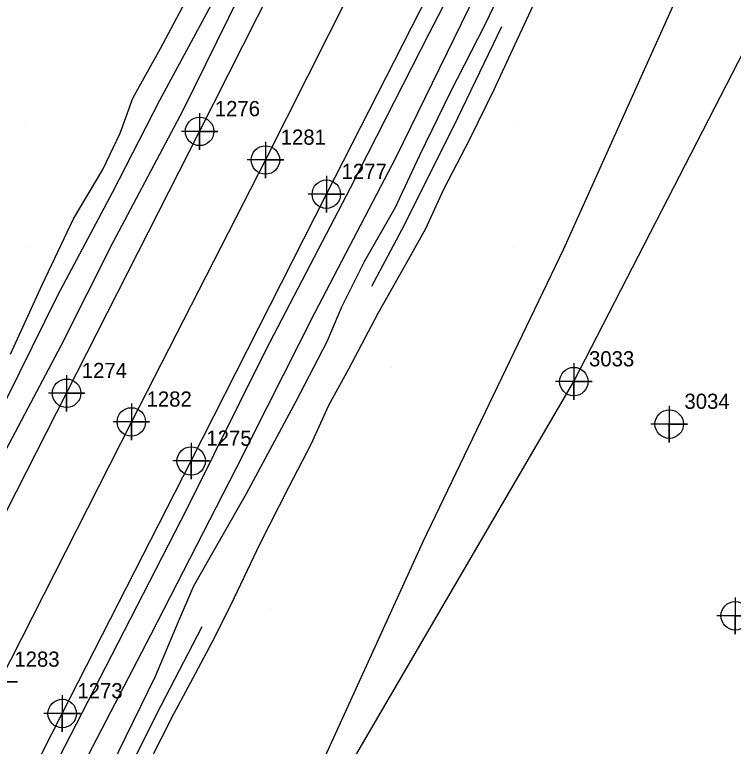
# Model space of a CAD drawing. Extents: x 2062781 to 2066835, y 358981 to 366501.
# Drawn here: x 2065155.1 to 2065273.3, y 363577.2 to 363697.5 of the extents above; entities that cross this region are included whole.
import ezdxf

# ---------------------------------------------------------------- set-up
doc = ezdxf.new("R2010")
doc.units = 0
for name, color, linetype in [('Exist DTM Breakline', 7, 'Continuous'), ('Exist DTM Breakline Cogo Number', 7, 'Continuous'), ('Exist DTM Breakline Cogo Point CELL', 7, 'Continuous'), ('Exist DTM Crownline', 7, 'Continuous'), ('Exist DTM Crownline Cogo Number', 7, 'Continuous'), ('Exist DTM Crownline Cogo Point CELL', 7, 'Continuous'), ('Exist DTM Regular Point CELL', 7, 'Continuous'), ('Exist DTM Regular Point Cogo Number', 7, 'Continuous'), ('Exist Roads EOP', 7, 'Continuous'), ('Exist Roads EOP Cogo Number', 7, 'Continuous'), ('Exist Roads EOP Cogo Point CELL', 7, 'Continuous'), ('PH Exist DTM Breakline', 7, 'Continuous'), ('PH Exist DTM Point', 7, 'Continuous')]:
    doc.layers.add(name, color=color, linetype=linetype)

msp = doc.modelspace()

# ---------------------------------------------------------------- linework, layer by layer
at = {"layer": 'Exist DTM Breakline'}
msp.add_lwpolyline([(2065004.64, 363156.66), (2065058.94, 363234.87), (2065104, 363334.19), (2065139.98, 363391.31), (2065168.9, 363454), (2065179.84, 363512.81), (2065195.44, 363548.73), (2065247.05, 363637.21), (2065277, 363695.34)], dxfattribs=at)
at = {"layer": 'Exist DTM Breakline Cogo Point CELL'}
msp.add_lwpolyline([(2065247.05, 363640.21), (2065247.05, 363634.21), (2065247.05, 363637.21), (2065250.05, 363637.21), (2065244.05, 363637.21)], dxfattribs=at)
msp.add_lwpolyline([(2065247.05, 363640.21), (2065247.05, 363634.21), (2065247.05, 363637.21), (2065250.05, 363637.21), (2065244.05, 363637.21)], dxfattribs=at)
msp.add_lwpolyline([(2065247.05, 363640.21), (2065247.05, 363634.21), (2065247.05, 363637.21), (2065250.05, 363637.21), (2065244.05, 363637.21)], dxfattribs=at)
msp.add_circle((2065247.05, 363637.21), 2.34, dxfattribs=at)
msp.add_circle((2065247.05, 363637.21), 2.34, dxfattribs=at)
msp.add_circle((2065247.05, 363637.21), 2.34, dxfattribs=at)
at = {"layer": 'Exist DTM Crownline'}
msp.add_lwpolyline([(2065217.01, 363714.68), (2065196.35, 363673.64), (2065174.3, 363630.58), (2065152.56, 363587.83), (2065130.72, 363544.64), (2065108.77, 363501.62), (2065086.81, 363458.41), (2065065.54, 363417.19), (2065043.91, 363374.76), (2065021.64, 363330.63), (2064998.89, 363286.49), (2064977.54, 363245.06), (2064956.39, 363203.13), (2064934.95, 363161.47)], dxfattribs=at)
at = {"layer": 'Exist DTM Crownline Cogo Point CELL'}
for points in [[(2065196.35, 363676.64), (2065196.35, 363670.64), (2065196.35, 363673.64), (2065199.35, 363673.64), (2065193.35, 363673.64)], [(2065196.35, 363676.64), (2065196.35, 363670.64), (2065196.35, 363673.64), (2065199.35, 363673.64), (2065193.35, 363673.64)], [(2065196.35, 363676.64), (2065196.35, 363670.64), (2065196.35, 363673.64), (2065199.35, 363673.64), (2065193.35, 363673.64)], [(2065174.3, 363633.58), (2065174.3, 363627.58), (2065174.3, 363630.58), (2065177.3, 363630.58), (2065171.3, 363630.58)], [(2065174.3, 363633.58), (2065174.3, 363627.58), (2065174.3, 363630.58), (2065177.3, 363630.58), (2065171.3, 363630.58)], [(2065174.3, 363633.58), (2065174.3, 363627.58), (2065174.3, 363630.58), (2065177.3, 363630.58), (2065171.3, 363630.58)], [(2065152.56, 363590.83), (2065152.56, 363584.83), (2065152.56, 363587.83), (2065155.56, 363587.83), (2065149.56, 363587.83)], [(2065152.56, 363590.83), (2065152.56, 363584.83), (2065152.56, 363587.83), (2065155.56, 363587.83), (2065149.56, 363587.83)], [(2065152.56, 363590.83), (2065152.56, 363584.83), (2065152.56, 363587.83), (2065155.56, 363587.83), (2065149.56, 363587.83)]]:
    msp.add_lwpolyline(points, dxfattribs=at)
for centre in [(2065196.35, 363673.64), (2065196.35, 363673.64), (2065196.35, 363673.64), (2065174.3, 363630.58), (2065174.3, 363630.58), (2065174.3, 363630.58)]:
    msp.add_circle(centre, 2.34, dxfattribs=at)
at = {"layer": 'Exist DTM Regular Point CELL'}
for points in [[(2065262.74, 363633.22), (2065262.74, 363627.22), (2065262.74, 363630.22), (2065265.74, 363630.22), (2065259.74, 363630.22)], [(2065273.58, 363601.71), (2065273.58, 363595.71), (2065273.58, 363598.71), (2065276.58, 363598.71), (2065270.58, 363598.71)]]:
    msp.add_lwpolyline(points, dxfattribs=at)
for centre in [(2065262.74, 363630.22), (2065273.58, 363598.71)]:
    msp.add_circle(centre, 2.34, dxfattribs=at)
at = {"layer": 'Exist Roads EOP'}
for points in [[(2064924.53, 363165.86), (2064945.98, 363208.56), (2064967.54, 363250.49), (2064989.15, 363292.73), (2065011.25, 363336.17), (2065033.42, 363380.06), (2065054.8, 363422.19), (2065076.34, 363464.52), (2065098.23, 363506.8), (2065120.26, 363550.17), (2065142.18, 363593.29), (2065163.65, 363635.29), (2065185.52, 363678.33), (2065206.96, 363720.75)], [(2064946.32, 363155.04), (2064947.95, 363160.92), (2064966.7, 363197.66), (2064988.15, 363239.39), (2065009.96, 363282.16), (2065032.25, 363325.64), (2065054.28, 363368.85), (2065075.54, 363410.46), (2065097.13, 363452.58), (2065118.76, 363495.17), (2065140.96, 363539.53), (2065162.93, 363582.64), (2065184.13, 363624.16), (2065206.36, 363668.01), (2065227.4, 363709.23)]]:
    msp.add_lwpolyline(points, dxfattribs=at)
at = {"layer": 'Exist Roads EOP Cogo Point CELL'}
for points in [[(2065185.52, 363681.33), (2065185.52, 363675.33), (2065185.52, 363678.33), (2065188.52, 363678.33), (2065182.52, 363678.33)], [(2065185.52, 363681.33), (2065185.52, 363675.33), (2065185.52, 363678.33), (2065188.52, 363678.33), (2065182.52, 363678.33)], [(2065185.52, 363681.33), (2065185.52, 363675.33), (2065185.52, 363678.33), (2065188.52, 363678.33), (2065182.52, 363678.33)], [(2065206.36, 363671.01), (2065206.36, 363665.01), (2065206.36, 363668.01), (2065209.36, 363668.01), (2065203.36, 363668.01)], [(2065206.36, 363671.01), (2065206.36, 363665.01), (2065206.36, 363668.01), (2065209.36, 363668.01), (2065203.36, 363668.01)], [(2065206.36, 363671.01), (2065206.36, 363665.01), (2065206.36, 363668.01), (2065209.36, 363668.01), (2065203.36, 363668.01)], [(2065163.65, 363638.29), (2065163.65, 363632.29), (2065163.65, 363635.29), (2065166.65, 363635.29), (2065160.65, 363635.29)], [(2065163.65, 363638.29), (2065163.65, 363632.29), (2065163.65, 363635.29), (2065166.65, 363635.29), (2065160.65, 363635.29)], [(2065163.65, 363638.29), (2065163.65, 363632.29), (2065163.65, 363635.29), (2065166.65, 363635.29), (2065160.65, 363635.29)], [(2065184.13, 363627.16), (2065184.13, 363621.16), (2065184.13, 363624.16), (2065187.13, 363624.16), (2065181.13, 363624.16)], [(2065184.13, 363627.16), (2065184.13, 363621.16), (2065184.13, 363624.16), (2065187.13, 363624.16), (2065181.13, 363624.16)], [(2065184.13, 363627.16), (2065184.13, 363621.16), (2065184.13, 363624.16), (2065187.13, 363624.16), (2065181.13, 363624.16)], [(2065162.93, 363585.64), (2065162.93, 363579.64), (2065162.93, 363582.64), (2065165.93, 363582.64), (2065159.93, 363582.64)], [(2065162.93, 363585.64), (2065162.93, 363579.64), (2065162.93, 363582.64), (2065165.93, 363582.64), (2065159.93, 363582.64)], [(2065162.93, 363585.64), (2065162.93, 363579.64), (2065162.93, 363582.64), (2065165.93, 363582.64), (2065159.93, 363582.64)]]:
    msp.add_lwpolyline(points, dxfattribs=at)
for centre in [(2065185.52, 363678.33), (2065185.52, 363678.33), (2065185.52, 363678.33), (2065206.36, 363668.01), (2065206.36, 363668.01), (2065206.36, 363668.01), (2065163.65, 363635.29), (2065163.65, 363635.29), (2065163.65, 363635.29), (2065184.13, 363624.16), (2065184.13, 363624.16), (2065184.13, 363624.16), (2065162.93, 363582.64), (2065162.93, 363582.64), (2065162.93, 363582.64)]:
    msp.add_circle(centre, 2.34, dxfattribs=at)
at = {"layer": 'PH Exist DTM Breakline'}
for points in [[(2065342.69, 363922.24), (2065332.71, 363901.24), (2065322.12, 363880.13), (2065309.65, 363856.4), (2065295.63, 363828.65), (2065283.63, 363804.3), (2065271.32, 363779.77), (2065259.37, 363755.72), (2065252.56, 363743.01), (2065242.64, 363722.37), (2065229.76, 363698.51), (2065217.81, 363674.07), (2065204.43, 363648.43), (2065191.47, 363622.84), (2065177.42, 363595.52), (2065162.04, 363565.9)], [(2065018.95, 363181.82), (2065022.1, 363187.82), (2065046.03, 363241.26), (2065089.78, 363328.41), (2065120.97, 363386.96), (2065150.31, 363442.38), (2065162.49, 363482.96), (2065192.28, 363545.18), (2065222.26, 363610.9), (2065245.42, 363659.04), (2065275.12, 363725.13), (2065314.36, 363809.32), (2065348.05, 363874.1), (2065368.99, 363916.64)], [(2065157.54, 363565.96), (2065171.08, 363592.23), (2065183.52, 363616.43), (2065196.49, 363642.48), (2065210.31, 363669.08), (2065223.33, 363694.56), (2065237.23, 363721.39), (2065248.96, 363744.08), (2065260.44, 363766.92), (2065272.37, 363789.76), (2065277.24, 363801.28), (2065283.05, 363814.17), (2065294.31, 363836.36), (2065307.54, 363861.86), (2065320.08, 363886.37), (2065332.57, 363910.4)], [(2065154.41, 363641.73), (2065159.61, 363653.09), (2065164.78, 363663.96), (2065169.59, 363672.05), (2065172.47, 363678.02), (2065174.56, 363683.79), (2065179.08, 363691.94), (2065186.2, 363705.4), (2065191.7, 363716.93), (2065200.8, 363735.36), (2065205.09, 363743.36), (2065212.49, 363756.68), (2065220.8, 363773.91), (2065230.17, 363791.41)], [(2065123.78, 363576.48), (2065130.75, 363588.96), (2065135.56, 363598.36), (2065138.88, 363602.3), (2065141.92, 363607.03), (2065143.92, 363610.15), (2065145.29, 363613.13), (2065145.44, 363616.8), (2065146.72, 363620.94), (2065153.87, 363634.52), (2065162.21, 363651.41), (2065171.18, 363668.27), (2065178.96, 363683.47), (2065188.19, 363700.56), (2065192.27, 363710.88), (2065198.57, 363724.59), (2065205.25, 363737.47), (2065209.62, 363745.26), (2065217.83, 363760.6)], [(2065252.72, 363735.82), (2065251.42, 363733.16), (2065245.52, 363721.29), (2065237.38, 363706.17), (2065232.43, 363695.86), (2065226.73, 363684.74), (2065221.69, 363674.39), (2065217.6, 363665.69), (2065212.61, 363656.98), (2065208.85, 363649.42), (2065206.45, 363643.72), (2065201.33, 363633.96), (2065193.15, 363618.74), (2065184.51, 363603.56), (2065181.99, 363597.7), (2065178.2, 363588.74), (2065170.97, 363573.94)], [(2065031.84, 363394.67), (2065035.5, 363400.74), (2065041.49, 363410.98), (2065049.32, 363427.45), (2065058.87, 363446.96), (2065068.46, 363464.65), (2065075.84, 363479.71), (2065084.88, 363497.79), (2065094.14, 363515.13), (2065104.34, 363535.22), (2065112.89, 363550.97), (2065122.35, 363569.2), (2065130.51, 363584.66), (2065137.53, 363597.03), (2065142.4, 363604.96), (2065147.78, 363615.02), (2065154.26, 363627.11), (2065162.77, 363643.13), (2065171.3, 363660.12), (2065182.82, 363681.85), (2065192.16, 363700.76), (2065197.93, 363713.12), (2065203.76, 363725.75)], [(2065177.24, 363574.61), (2065181.26, 363582.6), (2065184.38, 363588.42), (2065187.57, 363594.35), (2065190.71, 363600.58), (2065195.49, 363610.6), (2065200.25, 363619.94), (2065203.87, 363626.94), (2065206.77, 363633.34), (2065210.05, 363639.29), (2065214.9, 363648.44), (2065219.89, 363657.26), (2065222.72, 363662.35), (2065225.69, 363668.84), (2065229.97, 363677.06), (2065233.97, 363685.22), (2065237.43, 363692.67), (2065240.78, 363700.01)], [(2065235.17, 363695.53), (2065227.19, 363679.01), (2065218.73, 363662.08), (2065213.79, 363652.86)], [(2065185.89, 363596.9), (2065179.17, 363583.89), (2065173.64, 363573.03), (2065167.54, 363561.47), (2065161.95, 363551.04), (2065155.09, 363537.62), (2065147.52, 363523.11), (2065139.88, 363507.95), (2065132.37, 363493.12), (2065123.69, 363476.3), (2065115.75, 363459.76), (2065110.66, 363450.69), (2065103.4, 363435.99), (2065096.59, 363422.39), (2065088.48, 363407.21), (2065081, 363392.1), (2065075.04, 363379.99), (2065069.48, 363369), (2065065.39, 363361.43), (2065062.93, 363353.81)]]:
    msp.add_lwpolyline(points, dxfattribs=at)
at = {"layer": 'PH Exist DTM Point'}
for p, q in [((2065157.11, 363679.52), (2065157.11, 363679.52)), ((2065237.09, 363679.5), (2065237.09, 363679.5)), ((2065157.11, 363659.52), (2065157.11, 363659.52)), ((2065237.08, 363659.54), (2065237.08, 363659.54)), ((2065217.11, 363639.52), (2065217.11, 363639.52)), ((2065197.11, 363599.52), (2065197.11, 363599.52))]:
    msp.add_line(p, q, dxfattribs=at)

# ---------------------------------------------------------------- texts
at = {"layer": 'Exist DTM Breakline Cogo Number'}
msp.add_text('3033', height=2.5, dxfattribs=at).set_placement((2065249.55, 363639.71))
msp.add_text('3033', height=2.5, dxfattribs=at).set_placement((2065249.55, 363639.71))
msp.add_text('3033', height=2.5, dxfattribs=at).set_placement((2065249.55, 363639.71))
at = {"layer": 'Exist DTM Crownline Cogo Number'}
for s, p in [('1281', (2065198.85, 363676.14)), ('1281', (2065198.85, 363676.14)), ('1281', (2065198.85, 363676.14)), ('1282', (2065176.8, 363633.09)), ('1282', (2065176.8, 363633.09)), ('1282', (2065176.8, 363633.09)), ('1283', (2065155.06, 363590.33)), ('1283', (2065155.06, 363590.33)), ('1283', (2065155.06, 363590.33))]:
    msp.add_text(s, height=2.5, dxfattribs=at).set_placement(p)
at = {"layer": 'Exist DTM Regular Point Cogo Number'}
msp.add_text('3034', height=2.5, dxfattribs=at).set_placement((2065265.24, 363632.72))
msp.add_text('3034', height=2.5, dxfattribs=at).set_placement((2065265.24, 363632.72))
msp.add_text('3034', height=2.5, dxfattribs=at).set_placement((2065265.24, 363632.72))
at = {"layer": 'Exist Roads EOP Cogo Number'}
for s, p in [('1276', (2065188.02, 363680.83)), ('1276', (2065188.02, 363680.83)), ('1276', (2065188.02, 363680.83)), ('1277', (2065208.86, 363670.51)), ('1277', (2065208.86, 363670.51)), ('1277', (2065208.86, 363670.51)), ('1274', (2065166.15, 363637.79)), ('1274', (2065166.15, 363637.79)), ('1274', (2065166.15, 363637.79)), ('1275', (2065186.63, 363626.66)), ('1275', (2065186.63, 363626.66)), ('1275', (2065186.63, 363626.66)), ('1273', (2065165.43, 363585.14)), ('1273', (2065165.43, 363585.14)), ('1273', (2065165.43, 363585.14))]:
    msp.add_text(s, height=2.5, dxfattribs=at).set_placement(p)

doc.saveas('drawing.dxf')
